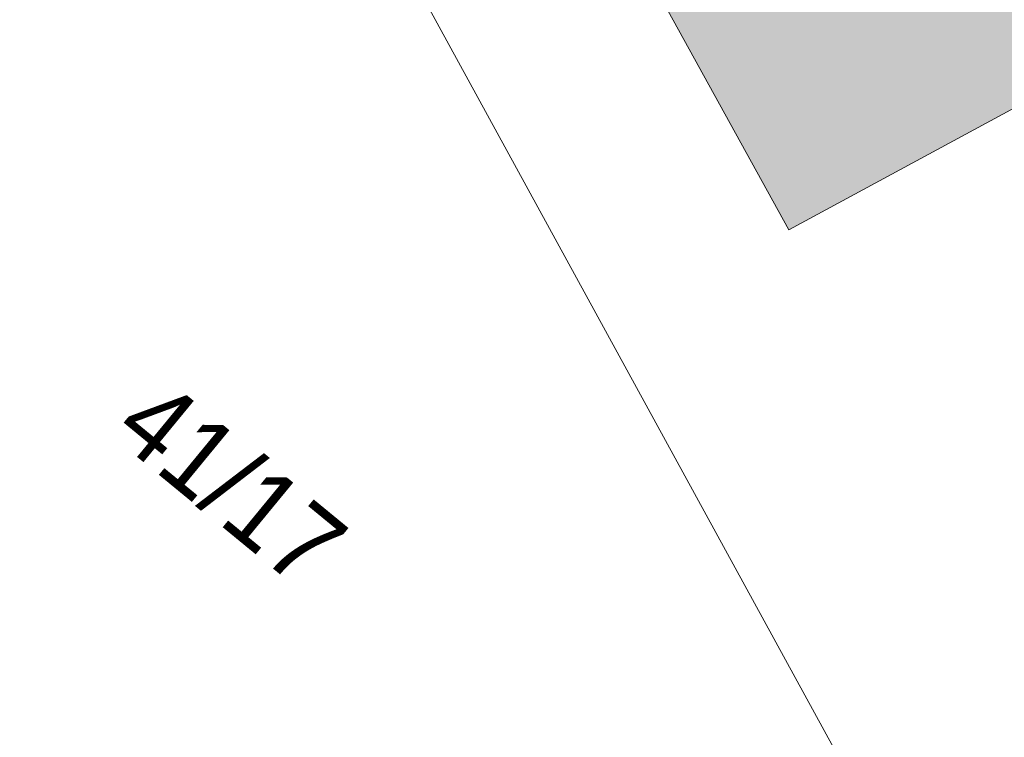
# Model space of a CAD drawing. Header units: metres. Extents: x -740 to 758, y -633 to 854.
# Tile 441 of 656: x -3 to 11, y -312 to -302. Entities that reach past the tile are written whole.
import ezdxf

# ---------------------------------------------------------------- set-up
doc = ezdxf.new("R2010")
doc.units = ezdxf.units.M
doc.header["$MEASUREMENT"] = 0
doc.layers.add('Grundkarte.LOVION', color=7, linetype='Continuous')
doc.layers.add('Grundkarte_Text.LOVION', color=7, linetype='Continuous')
doc.styles.add('ERSTELLTER_STIL_1', font='arial.ttf')

msp = doc.modelspace()

# ---------------------------------------------------------------- hatches: boundary and pattern name
at = {"layer": 'Grundkarte.LOVION', "linetype": 'Continuous', "lineweight": 18}
msp.add_hatch(color=9, dxfattribs=at).paths.add_polyline_path([(14.243, -301.262), (7.943, -289.731), (1.314, -293.275), (4.297, -298.688), (3.013, -299.464), (3.838, -300.949), (5.095, -300.206), (7.646, -304.833)])

# ---------------------------------------------------------------- linework, layer by layer
at = {"layer": 'Grundkarte.LOVION', "color": 8, "linetype": 'Continuous', "lineweight": 18}
for points in [[(-2.667, -292.157), (6.508, -287.152), (7.943, -289.731), (14.243, -301.262), (22.953, -317.198), (22.896, -319.036), (11.658, -318.362)], [(14.243, -301.262), (7.646, -304.833), (5.095, -300.206), (3.838, -300.949), (3.013, -299.464), (4.297, -298.688), (1.314, -293.275), (7.943, -289.731)], [(-15.238, -301.425), (-13.548, -299.369), (-11.589, -297.64), (-7.523, -294.789), (-2.667, -292.157), (11.658, -318.362), (-20.542, -314.89), (-19.627, -310.042), (-18.776, -307.564), (-17.679, -305.181), (-16.842, -303.769)]]:
    msp.add_lwpolyline(points, close=True, dxfattribs=at)

# ---------------------------------------------------------------- texts
at = {"layer": 'Grundkarte_Text.LOVION', "color": 7, "linetype": 'Continuous', "lineweight": 13, "insert": (-1.986, -307.756), "char_height": 1.12432, "attachment_point": 7, "rotation": 320.5834, "style": 'ERSTELLTER_STIL_1'}
msp.add_mtext('{\\A1;\\W0.89450x;41/17}', dxfattribs=at)

doc.saveas('drawing.dxf')
